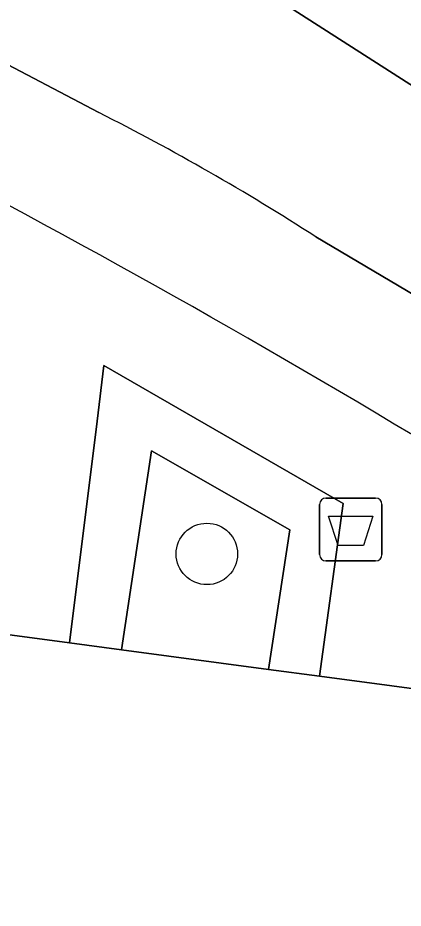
# Model space of a CAD drawing. Extents: x 160663 to 161506, y 382245 to 383291.
# Drawn here: x 161120.58 to 161126.71, y 383226.33 to 383240.51 of the extents above; entities that cross this region are included whole.
import ezdxf

# ---------------------------------------------------------------- set-up
doc = ezdxf.new("R2010")
doc.units = 0
for name, color, linetype in [('IMGEO_Afvalbak', 7, 'Continuous'), ('IMGEO_Berm_groen', 7, 'Continuous'), ('IMGEO_Boom', 7, 'Continuous'), ('IMGEO_Fietspad_gesloten', 7, 'Continuous'), ('IMGEO_Groenvoorziening', 7, 'Continuous'), ('IMGEO_Rijbaan_lokaal_gesloten', 7, 'Continuous'), ('IMGEO_Voetpad_open', 7, 'Continuous'), ('IMGEO_Woonerf_open', 7, 'Continuous')]:
    doc.layers.add(name, color=color, linetype=linetype)

msp = doc.modelspace()

# ---------------------------------------------------------------- linework, layer by layer
at = {"layer": 'IMGEO_Afvalbak'}
for p, q in [((161125.479, 383232.859), (161126.269, 383232.859)), ((161126.269, 383232.859), (161125.479, 383232.859)), ((161125.379, 383231.959), (161125.379, 383232.759)), ((161125.379, 383232.759), (161125.379, 383231.959)), ((161126.369, 383232.759), (161126.369, 383231.959)), ((161126.369, 383231.959), (161126.369, 383232.759)), ((161126.269, 383231.859), (161125.479, 383231.859)), ((161125.479, 383231.859), (161126.269, 383231.859))]:
    msp.add_line(p, q, dxfattribs=at)
msp.add_lwpolyline([(161125.522, 383232.573), (161126.226, 383232.573), (161126.077, 383232.103), (161125.671, 383232.103), (161125.522, 383232.573)], dxfattribs=at)
for centre, start, end in [((161125.479, 383232.759), 90, 180), ((161125.479, 383232.759), 90, 180), ((161126.269, 383232.759), 0, 90), ((161126.269, 383232.759), 360, 90), ((161125.479, 383231.959), 180, 270), ((161125.479, 383231.959), 180, 270), ((161126.269, 383231.959), 270, 0), ((161126.269, 383231.959), 270, 0)]:
    msp.add_arc(centre, 0.1, start, end, dxfattribs=at)
at = {"layer": 'IMGEO_Berm_groen'}
for points in [[(161125.317, 383237.021), (161136.248, 383230.541), (161140.227, 383228.072), (161141.411, 383230.116), (161136.489, 383233.25), (161118.398, 383244.845)], [(161111.995, 383244.215), (161112.951, 383243.694), (161121.867, 383239)]]:
    msp.add_lwpolyline(points, dxfattribs=at)
msp.add_arc((161104.673, 383205.029), 38.074, 57.1664, 63.1544, dxfattribs=at)
at = {"layer": 'IMGEO_Boom'}
msp.add_circle((161123.585, 383231.97), 0.489, dxfattribs=at)
at = {"layer": 'IMGEO_Fietspad_gesloten'}
for points in [[(161121.867, 383239), (161112.951, 383243.694), (161111.995, 383244.215)], [(161128.011, 383233.163), (161133.786, 383229.625), (161141.018, 383225.193), (161142.139, 383226.886), (161140.227, 383228.072), (161136.248, 383230.541), (161125.317, 383237.021)]]:
    msp.add_lwpolyline(points, dxfattribs=at)
for centre, radius, start, end in [((161104.673, 383205.029), 38.074, 57.1664, 63.1544), ((161048.109, 383102.957), 152.768, 58.4644, 62.51921)]:
    msp.add_arc(centre, radius, start, end, dxfattribs=at)
at = {"layer": 'IMGEO_Groenvoorziening'}
for points in [[(161121.948, 383234.971), (161121.838, 383234.084), (161121.4, 383230.554), (161122.227, 383230.444), (161122.706, 383233.613), (161124.906, 383232.355), (161124.563, 383230.131), (161125.377, 383230.022), (161125.755, 383232.775)], [(161122.227, 383230.444), (161124.563, 383230.131), (161124.906, 383232.355), (161122.706, 383233.613)]]:
    msp.add_lwpolyline(points, close=True, dxfattribs=at)
at = {"layer": 'IMGEO_Rijbaan_lokaal_gesloten'}
msp.add_lwpolyline([(161117.848, 383250.848), (161113.819, 383253.779), (161112.775, 383252.097), (161111.013, 383249.379), (161111.032, 383249.37), (161111.051, 383249.36), (161113.854, 383247.653), (161116.357, 383246.147), (161118.398, 383244.845), (161136.489, 383233.25), (161141.411, 383230.116), (161143.309, 383228.907), (161145.092, 383231.56)], dxfattribs=at)
at = {"layer": 'IMGEO_Voetpad_open'}
msp.add_lwpolyline([(161111.067, 383233.013), (161114.546, 383232.508), (161114.432, 383231.721), (161114.399, 383231.491), (161116.019, 383231.274), (161116.15, 383232.292), (161119.897, 383231.782), (161119.764, 383230.773), (161121.4, 383230.554), (161121.838, 383234.084), (161121.948, 383234.971), (161125.755, 383232.775), (161125.377, 383230.022), (161133.511, 383228.934)], dxfattribs=at)
msp.add_arc((161048.109, 383102.957), 152.768, 58.4644, 62.51921, dxfattribs=at)
at = {"layer": 'IMGEO_Woonerf_open'}
msp.add_lwpolyline([(161133.511, 383228.934), (161125.377, 383230.022), (161124.563, 383230.131), (161122.227, 383230.444), (161121.4, 383230.554), (161119.764, 383230.773), (161116.019, 383231.274), (161114.399, 383231.491), (161110.653, 383231.992), (161109.047, 383232.207), (161105.293, 383232.709), (161102.524, 383233.079), (161099.061, 383233.542), (161095.357, 383234.038), (161092.753, 383234.386), (161087.805, 383235.048), (161086.994, 383229.022), (161097.531, 383227.714), (161097.366, 383226.384), (161097.337, 383226.167)], dxfattribs=at)

doc.saveas('drawing.dxf')
